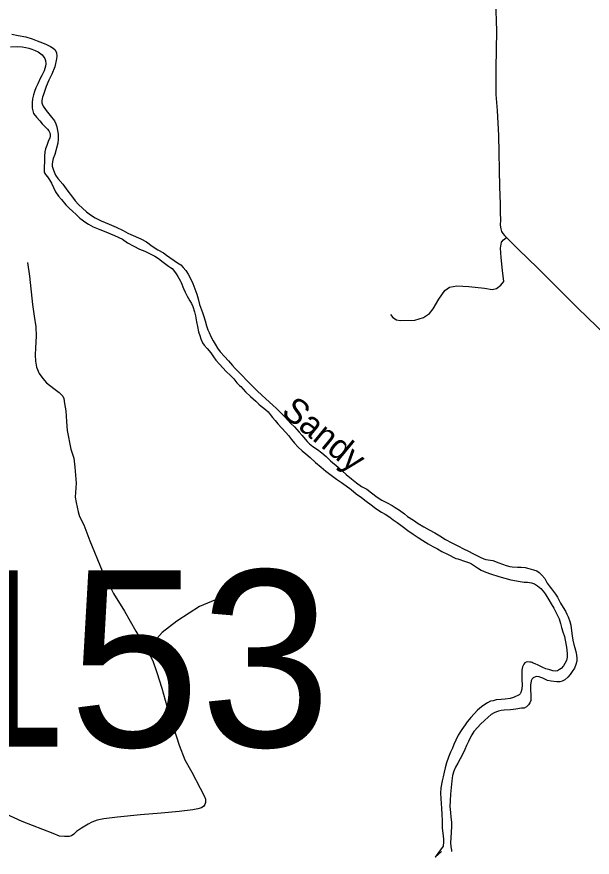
# Model space of a CAD drawing. Extents: x 2220236 to 2384410, y 720751 to 894131.
# Drawn here: x 2282902 to 2286380, y 865817 to 870894 of the extents above; entities that cross this region are included whole.
import ezdxf

# ---------------------------------------------------------------- set-up
doc = ezdxf.new("R2010")
doc.units = 0
doc.layers.add('Default', color=7, linetype='Continuous')

msp = doc.modelspace()

# ---------------------------------------------------------------- linework, layer by layer
at = {"layer": 'Default'}
for points in [[(2285795.2, 870992.5), (2285801.2, 870806.8), (2285797.2, 870583.7), (2285797.2, 870425.7), (2285805.1, 870328.9), (2285813, 870176.8), (2285818.9, 869866.8), (2285824.8, 869764.1), (2285823.4, 869709), (2285825.4, 869667.6), (2285824.8, 869635.7), (2285828, 869614.1), (2285832.7, 869598.2), (2285839.7, 869586), (2285850.1, 869573.6), (2285862.3, 869560.7)], [(2282871.3, 870789.6), (2282909.5, 870782.2), (2282955.6, 870772.4), (2282993.7, 870760.8), (2283025.6, 870748.7), (2283057.8, 870737.5), (2283081.9, 870727.8), (2283105.9, 870715.8), (2283122.1, 870704), (2283134, 870693.9), (2283142.1, 870675.7), (2283143.4, 870657), (2283142.7, 870640.6), (2283131.2, 870592.3), (2283113.6, 870547.7), (2283095.8, 870512), (2283080.2, 870473.6), (2283069.1, 870443.7), (2283060.4, 870419.3), (2283056.9, 870409.5), (2283054.8, 870401.4), (2283053.2, 870387.3), (2283052.9, 870375.2), (2283054.4, 870367.6), (2283061.3, 870353.7), (2283079.5, 870327.7), (2283103.8, 870297.7), (2283130, 870266), (2283138.2, 870247.8), (2283144.3, 870229.6), (2283148.5, 870208.2), (2283150.9, 870184.5), (2283151, 870154), (2283149.5, 870130.4), (2283131.7, 870061.9), (2283122, 870038.2), (2283118.3, 870019.6), (2283116.3, 870001.6), (2283116.4, 869991.7), (2283122.8, 869967.6), (2283135, 869937.9), (2283149, 869917.9), (2283179.4, 869882.2), (2283209.7, 869840.5), (2283232.1, 869812.8), (2283255.4, 869782.8), (2283274.6, 869761.1), (2283298.8, 869737.7), (2283322.9, 869715.8), (2283347.4, 869697.3), (2283375.3, 869680.3), (2283411.3, 869662.5), (2283459.8, 869642.5), (2283501.7, 869622.9), (2283543.9, 869604), (2283573.8, 869587.6), (2283592, 869580)], [(2282864.1, 870712), (2282904.2, 870714.4), (2282934.3, 870712.2), (2282955.9, 870708.5), (2282974.2, 870704.8), (2282992.1, 870698.5), (2283012.6, 870690.9), (2283030.4, 870682.3), (2283046.3, 870671.1), (2283054.6, 870663.8), (2283064.5, 870651.1), (2283071.3, 870642.8), (2283074.9, 870629.6), (2283076.8, 870609.8), (2283074.9, 870595.1), (2283067.4, 870567.4), (2283053.7, 870539.1), (2283043.8, 870521.3), (2283028, 870488.8), (2283016.4, 870465.1), (2283008.4, 870443.3), (2283002.4, 870422.8), (2282997, 870399.3), (2282994.9, 870377), (2282995.2, 870360.6), (2282995.5, 870342.6), (2282998.4, 870327.1), (2283003.3, 870310.6), (2283019.9, 870287.3), (2283040.1, 870265.5), (2283054.2, 870247.2), (2283076.4, 870225.4), (2283086.6, 870215.4), (2283095.3, 870206), (2283100.6, 870193.8), (2283102.7, 870183.9), (2283102.5, 870172.4), (2283101, 870163.2), (2283091, 870141.5), (2283083.3, 870117.7), (2283075.6, 870095.9), (2283072, 870077.9), (2283070.1, 870051.7), (2283068.4, 870017.3)], [(2283068.4, 870017.3), (2283066.8, 869987.8), (2283066.8, 869957.3), (2283068.7, 869951.7), (2283075, 869941.7), (2283087.2, 869927.4), (2283099.3, 869910.1), (2283111.4, 869890.1), (2283123.6, 869863.6), (2283135.8, 869836.2), (2283154, 869810.5), (2283172.3, 869790.5), (2283198.5, 869758.8), (2283219.1, 869738.7), (2283238.7, 869720.9), (2283261.2, 869699.1), (2283283.4, 869677.3), (2283297.3, 869667.2), (2283313.4, 869655.3), (2283335.5, 869641.8), (2283363.7, 869626.4), (2283403.7, 869610.2), (2283429.7, 869598.8), (2283492.1, 869572.9), (2283540.2, 869549.9), (2283570.6, 869529.6), (2283608.5, 869508.2), (2283642.9, 869490.4), (2283674.8, 869478.9), (2283703.1, 869465.2), (2283735.8, 869448.1), (2283759.2, 869433.9), (2283787.2, 869412), (2283801.8, 869400.2), (2283819.6, 869388.3), (2283831.5, 869379.9), (2283841.9, 869373.8), (2283856, 869356.4), (2283866.2, 869342.1), (2283876.3, 869324.8), (2283890.5, 869296.6), (2283894.6, 869288.4), (2283908.9, 869252.6), (2283918.9, 869231.1), (2283931.2, 869207.2), (2283947.4, 869179), (2283957.5, 869163.1), (2283966, 869144.8), (2283976.1, 869111.2), (2283982.2, 869087.1), (2283988.7, 869050.9), (2283995, 869023.9), (2284000.9, 868991.6), (2284007.3, 868969.5), (2284013.8, 868948), (2284023.7, 868923.9), (2284033.6, 868909.9), (2284051.9, 868889.8), (2284074.3, 868863.8), (2284090.2, 868840.5), (2284104.6, 868820.5), (2284127, 868794.8), (2284147.2, 868773.1), (2284167.4, 868751.3), (2284193.5, 868726.8), (2284213.7, 868707.7), (2284231.9, 868683.4), (2284248, 868667.6), (2284256.1, 868659.9)], [(2283592, 869580), (2283652.4, 869552.5), (2283686.5, 869534.4), (2283720.4, 869509.1), (2283755, 869487.1), (2283789.1, 869467.7), (2283807.2, 869454.2), (2283827.2, 869439.7), (2283853.4, 869422.1), (2283873.4, 869408.5), (2283893.5, 869395), (2283907.6, 869380.6), (2283923.9, 869360.6), (2283938.2, 869338.9), (2283956.2, 869305.1), (2283966.6, 869283.6), (2283978.7, 869251.2), (2283989.2, 869219.2), (2283997.5, 869189.5), (2284005.6, 869157.1), (2284024.3, 869107.6), (2284032.3, 869083.8), (2284040.6, 869058), (2284048.9, 869027.7), (2284056.9, 869003.6), (2284065.1, 868986.3), (2284075.4, 868962.2), (2284089.6, 868936.6), (2284101.7, 868916.7), (2284115.9, 868892.5), (2284132.2, 868870.8), (2284156.5, 868842.4), (2284180.6, 868815), (2284204.9, 868787.3), (2284220.9, 868768.9), (2284245.4, 868745.4), (2284265.3, 868725.3), (2284287.4, 868701.9), (2284307.6, 868680.2), (2284328.2, 868660.1), (2284354.2, 868634.3), (2284382.3, 868609.1), (2284428.9, 868567.1), (2284448.9, 868547.7), (2284471.1, 868527.5), (2284495.5, 868503.4), (2284517.7, 868481.6), (2284539.8, 868456.6), (2284557.8, 868438.2), (2284580, 868416.4), (2284594.1, 868400.3), (2284608.2, 868384.6), (2284626.5, 868365.2), (2284644.7, 868342.9), (2284656.9, 868329.5), (2284670.7, 868315.1), (2284691, 868299.3), (2284719.1, 868279.7), (2284745.3, 868260.4), (2284771.4, 868238.6), (2284789.7, 868220.1), (2284797.8, 868212.4), (2284844.2, 868173.1), (2284892.8, 868129.4), (2284924.4, 868103.2), (2284954.7, 868079.6), (2284985.1, 868057.7), (2285017.2, 868040.6), (2285045.3, 868018.7), (2285079.5, 867992.7), (2285107.7, 867974.7), (2285139.8, 867957.7), (2285170, 867941.6), (2285190.1, 867929.7), (2285214.4, 867914.5), (2285244.7, 867892.5), (2285264.7, 867874.7), (2285299, 867852.7), (2285328.8, 867833.4), (2285363.1, 867813.6), (2285395.2, 867795.9), (2285429.3, 867776.2), (2285459.4, 867758.5), (2285494, 867736.4), (2285532, 867716.6), (2285568, 867698.8), (2285606, 867679), (2285628.4, 867668.1), (2285662.1, 867650), (2285702.7, 867630.4), (2285724.8, 867620.1), (2285736.6, 867616.6), (2285779, 867609.2), (2285816.8, 867595.3), (2285861.1, 867579.6), (2285881.9, 867572.6), (2285897, 867572.3)], [(2285161.7, 869096.6), (2285174.6, 869076.9), (2285196.3, 869063), (2285219, 869059.1), (2285307.8, 869061.1), (2285361.1, 869076.9), (2285396.6, 869102.5), (2285418.3, 869130.2), (2285453.8, 869187.5), (2285489.3, 869240.8), (2285517, 869260.5), (2285562.4, 869268.4), (2285635.4, 869264.5), (2285730.1, 869254.6), (2285775.5, 869246.7), (2285801.2, 869252.6), (2285828.8, 869272.4), (2285846.6, 869296.1), (2285838.7, 869361.2), (2285830.8, 869440.2), (2285826.8, 869497.5), (2285832.7, 869533.1), (2285844.6, 869546.9), (2285862.3, 869560.7)], [(2285862.3, 869560.7), (2285933.4, 869489.6), (2286050.8, 869375.1), (2286291.6, 869136.1)], [(2282967, 869409.9), (2282977.7, 869327.1), (2282996.1, 869156.9), (2283006.8, 869084.9), (2283016, 869020.5), (2283019.1, 868965.3), (2283014.5, 868894.7), (2283013, 868850.3), (2283014.5, 868813.5), (2283020.6, 868778.2), (2283037.5, 868739.9), (2283058.9, 868709.2), (2283081.9, 868683.1), (2283124.8, 868647.9), (2283157, 868624.9), (2283180, 868603.4), (2283186.1, 868588.1), (2283190.7, 868558.9), (2283198.4, 868512.9), (2283201.4, 868450.1), (2283206, 868394.9), (2283229, 868281.4), (2283245.9, 868227.8), (2283253.5, 868172.6), (2283259.7, 868077.5), (2283256.6, 868020.8), (2283255.1, 867993.2), (2283259.7, 867961), (2283273.5, 867902.7), (2283281.1, 867875.1), (2283307.2, 867826), (2283343.9, 867727.9), (2283417.5, 867547), (2283486.4, 867410.5), (2283552.3, 867303.2), (2283620.5, 867182.1), (2283687.9, 867071.7)], [(2288327.1, 867129.2), (2288275.8, 867170.7), (2288204.7, 867235.8), (2288042.9, 867403.7), (2287960.2, 867488.9), (2287778.4, 867676.2), (2287468.6, 867982.3), (2287243.6, 868201.5), (2286765.6, 868679), (2286291.6, 869136.1)], [(2284256.1, 868659.9), (2284284.3, 868628.2), (2284314.5, 868600.7), (2284346.7, 868572.8), (2284364.7, 868554.4), (2284379.2, 868542.6), (2284395, 868529.1), (2284407.3, 868519), (2284420.8, 868507.3), (2284433.3, 868491.6), (2284447.7, 868473.3), (2284463.7, 868455.5), (2284479.7, 868435.5), (2284504.1, 868409.8), (2284528.4, 868383.7), (2284544.4, 868364.6), (2284563, 868340.3), (2284580.9, 868318.6), (2284603, 868294.5), (2284627.2, 868272.7), (2284649.7, 868253.2), (2284675.5, 868231.4), (2284707.7, 868201.2), (2284741.2, 868173.6), (2284770.2, 868148.4), (2284834.8, 868101.1), (2284864.9, 868080.8), (2284893, 868061.2), (2284923.4, 868037.6), (2284953.7, 868011.7), (2284985.3, 867989.8), (2285014.4, 867968.5), (2285044.1, 867946.5), (2285072.2, 867924.6), (2285106.2, 867902.6), (2285128.5, 867889), (2285156.7, 867871.4), (2285176.7, 867855.2), (2285201, 867840), (2285231, 867818), (2285265.2, 867790.4), (2285297.6, 867768.4), (2285328, 867748.8), (2285355.8, 867731.1), (2285387.9, 867709.8), (2285416.1, 867693.8), (2285444.3, 867680.1), (2285472.2, 867664.7), (2285504.7, 867648.3), (2285556.6, 867622.6), (2285567, 867619.1), (2285614.9, 867603.4), (2285637.7, 867595.7), (2285651, 867589.5), (2285669.2, 867577.7), (2285687.3, 867565.8), (2285709.3, 867552.2), (2285737.2, 867538.5), (2285765.6, 867529.1), (2285815.8, 867513.3), (2285887.8, 867493.7), (2285944, 867482.7), (2285969.9, 867478.9), (2285989.8, 867478.5), (2286014, 867474.7), (2286031.9, 867467.8), (2286050.1, 867457.6), (2286070.1, 867439.8), (2286084.5, 867424), (2286096.3, 867407.4), (2286118.8, 867371.5), (2286132.8, 867348.3), (2286149, 867322.7), (2286161.3, 867298.5), (2286169.4, 867281.9), (2286180.1, 867256.4), (2286188, 867228.4), (2286194.1, 867204.3), (2286202.4, 867178.9), (2286212.6, 867150.8), (2286216.8, 867128.4), (2286225.4, 867086.6), (2286229.5, 867048.8), (2286229.7, 867024.8), (2286224, 867004.6), (2286214.1, 866986.8), (2286206.3, 866972.8), (2286192.2, 866956.7), (2286182.5, 866950.3), (2286170.6, 866944), (2286156.5, 866942), (2286142.7, 866944), (2286123.8, 866948.3), (2286100.7, 866955.3), (2286082.4, 866963.2), (2286054.5, 866977.6), (2286036.3, 866985.5)], [(2285897, 867572.3), (2285929.1, 867570), (2285951.1, 867568.5), (2285974.9, 867566.4), (2285997.1, 867561), (2286025.2, 867553.2), (2286045.1, 867546.9), (2286059.3, 867537.7), (2286075.4, 867521.7), (2286093.6, 867500), (2286107.8, 867473.4), (2286126, 867447.8), (2286134, 867437.8), (2286158.9, 867406.1), (2286170.7, 867388.5), (2286188.9, 867352), (2286205.1, 867326.4), (2286219.4, 867303.2), (2286227.2, 867285.6), (2286235.4, 867269), (2286245.7, 867240.9), (2286250.1, 867218.9), (2286254.3, 867185), (2286258.3, 867154.8), (2286262.7, 867129.1), (2286269, 867102.7), (2286275.1, 867081.3), (2286281.6, 867059.1), (2286285.7, 867039.4), (2286287.9, 867017), (2286288.2, 867001.6), (2286281.9, 866981.1), (2286272.3, 866959.3), (2286258.7, 866938.9), (2286246.9, 866921.1), (2286232.8, 866905), (2286215.1, 866889), (2286199.1, 866880.5), (2286185.3, 866876.5), (2286167.2, 866876.2), (2286133.2, 866880.2), (2286111, 866885.6), (2286081.1, 866899.3), (2286069.1, 866903.5), (2286059, 866907), (2286041, 866909), (2286023.1, 866901.2), (2286017.1, 866894.7), (2286011.6, 866882.7), (2286007.4, 866856.6), (2286007.8, 866827), (2286009.9, 866800.8), (2286010.1, 866778.5), (2286008.5, 866764.7), (2286004.2, 866749.1), (2285994.8, 866737.1), (2285982.4, 866726.6), (2285968.8, 866718.6), (2285952.7, 866716.7), (2285918.8, 866712.5), (2285886.9, 866708.2), (2285848.8, 866705.7), (2285829.1, 866703.5), (2285812.9, 866698.9), (2285801, 866695.2), (2285787.1, 866689), (2285769.2, 866678.5), (2285751.5, 866662.5), (2285729.7, 866642.6), (2285706, 866620.1), (2285687.9, 866602.5), (2285665, 866575.7), (2285652.5, 866555.6), (2285644.7, 866541.7), (2285633, 866515.7), (2285620.7, 866491.4), (2285609.3, 866467), (2285595.6, 866437.1), (2285581.6, 866411.2), (2285567.9, 866385.2), (2285554, 866360.9), (2285544.3, 866336.5), (2285536.5, 866310.4), (2285530.9, 866278.4), (2285527.5, 866238.4), (2285523.7, 866198.2), (2285522.2, 866158.8), (2285520.5, 866122.8), (2285522.7, 866086.7), (2285524.7, 866058.8), (2285529, 866028.5), (2285529.4, 866000.6), (2285527.8, 865970.1), (2285526, 865932.4), (2285524.2, 865906.2), (2285526.6, 865880.9), (2285528.8, 865860.2)], [(2284189, 867442.7), (2284156.8, 867401.3), (2284103.2, 867372.2), (2284006.7, 867332.3), (2283943.8, 867290.9), (2283868.8, 867243.4), (2283781.4, 867174.4), (2283747.7, 867139.1), (2283729.3, 867113.1), (2283715.5, 867094.7), (2283687.9, 867071.7)], [(2283687.9, 867071.7), (2283724.7, 867002.7), (2283747.7, 866933.7), (2283778.3, 866838.6), (2283809, 866729.8), (2283851.9, 866594.8), (2283882.5, 866493.6), (2283917.8, 866406.2), (2283960.7, 866331.1), (2284009.7, 866234.5), (2284037.3, 866183.9), (2284041.9, 866167), (2284041.9, 866148.6), (2284038.8, 866136.4), (2284032.7, 866125.6), (2284018.9, 866116.5), (2283995.9, 866110.3), (2283966.8, 866102.7), (2283882.5, 866093.5), (2283773.8, 866082.7), (2283648.9, 866073.5), (2283511, 866059.7), (2283428.2, 866049), (2283386.8, 866041.3), (2283354.7, 866029.1), (2283333.2, 866016.8), (2283313.3, 866004.5), (2283293.4, 865992.3), (2283262.7, 865972.3), (2283245.9, 865957), (2283232.1, 865946.3), (2283218.3, 865943.2), (2283190.7, 865941.7), (2283160.1, 865944.7), (2283121.8, 865960.1), (2282934.8, 866032.1), (2282715.7, 866131.8)], [(2286036.3, 866985.5), (2286024.3, 866989.1), (2286016.5, 866993.2), (2286012.3, 866994.9), (2286004.1, 866996), (2285992, 866997), (2285980.1, 866996.5), (2285972.2, 866992.4), (2285966.4, 866984.4), (2285958.5, 866966.5), (2285954.5, 866946.2), (2285954.9, 866918.3), (2285955.3, 866888.8), (2285957.6, 866858.3), (2285955.7, 866832.1), (2285949.8, 866812.5), (2285944.7, 866804.4), (2285938, 866798), (2285904.2, 866781.6), (2285884.4, 866775.5), (2285854.4, 866771.2), (2285830.4, 866769.1), (2285800.2, 866767.4), (2285782.4, 866762.9), (2285766.3, 866758.9), (2285746.7, 866750.5), (2285724.8, 866736.2), (2285710.8, 866726.6), (2285687.1, 866705.8), (2285667.3, 866683.9), (2285647.2, 866661.4), (2285623.7, 866635.6), (2285611.8, 866617.2), (2285592.2, 866588.7), (2285570.5, 866554.7), (2285556.7, 866524.8), (2285544.7, 866497.2), (2285535.1, 866476.7), (2285523.4, 866452.4), (2285511.6, 866422.4), (2285499.8, 866388.3), (2285490.6, 866356.3), (2285484.5, 866330.2), (2285478.6, 866301.8), (2285472.9, 866277.9), (2285465.5, 866236.4), (2285463.8, 866204.3), (2285465.8, 866172.5), (2285466.4, 866140.3), (2285468.5, 866115.7), (2285470.9, 866074), (2285472.9, 866041.8), (2285473.6, 866012.3), (2285473.5, 865991.9), (2285477.8, 865962.3), (2285480, 865944.2), (2285482, 865926.1), (2285482.3, 865910.4), (2285478.5, 865884.2), (2285430.5, 865817.3), (2285470.2, 865851.6)], [(2285528.8, 865860.2), (2285529, 865852)]]:
    msp.add_lwpolyline(points, dxfattribs=at)

# ---------------------------------------------------------------- texts
msp.add_text('Sandy', height=150, rotation=320.5547, dxfattribs=at).set_placement((2284493.7, 868496.2))
msp.add_text('153', height=1066.27, dxfattribs=at).set_placement((2282423, 866484.3))

doc.saveas('drawing.dxf')
